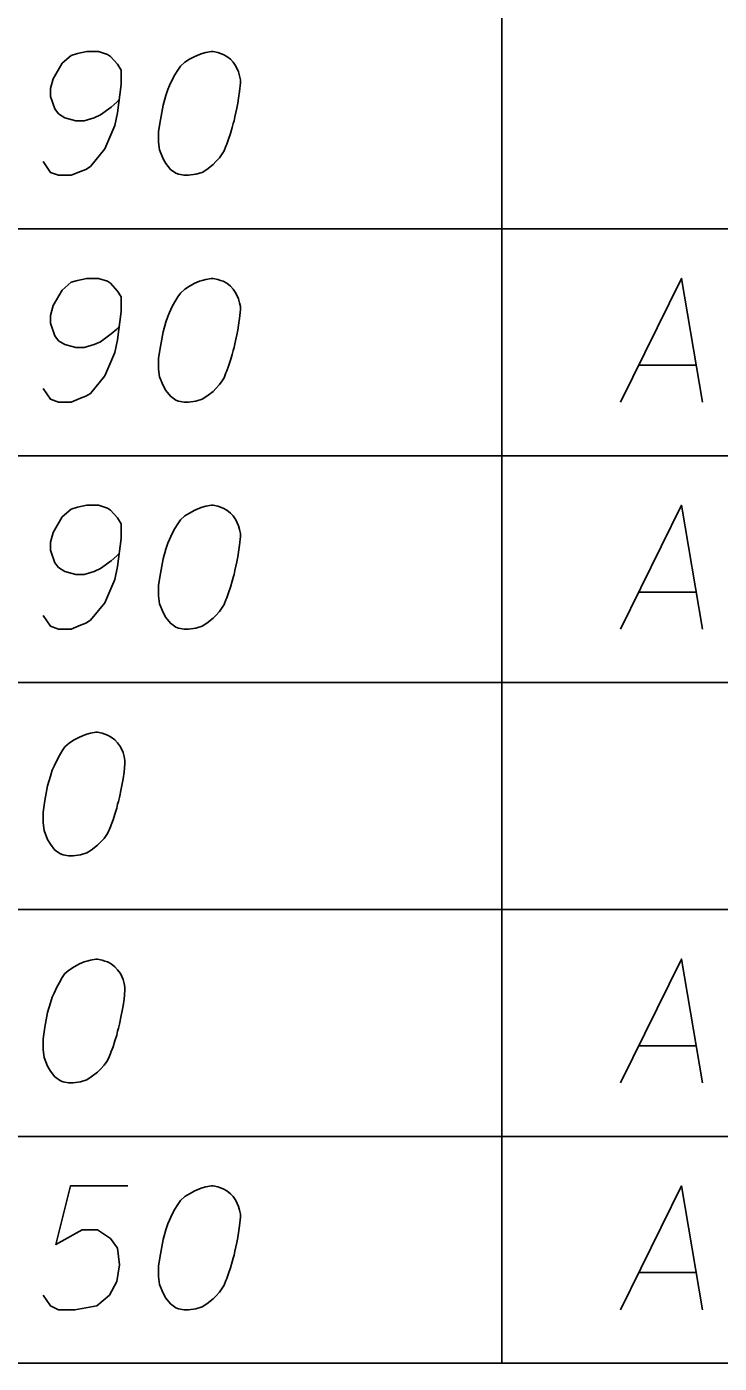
# Model space of a CAD drawing. Extents: x 2074207 to 2076812, y 516372 to 523312.
# Drawn here: x 2076426.6 to 2076453.5, y 519381.6 to 519433.5 of the extents above; entities that cross this region are included whole.
import ezdxf

# ---------------------------------------------------------------- set-up
doc = ezdxf.new("R2010")
doc.units = 0
for name, color, linetype in [('Prop DirtTable_ Soil Test Results - Outline (Major)', 7, 'Continuous'), ('Prop DirtTable_ Soil Test Results - Outline (Minor)', 7, 'Continuous'), ('Prop DirtTable_ Soil Test Results - Tx (Sample Data)', 7, 'Continuous')]:
    doc.layers.add(name, color=color, linetype=linetype)

msp = doc.modelspace()

# ---------------------------------------------------------------- linework, layer by layer
at = {"layer": 'Prop DirtTable_ Soil Test Results - Outline (Major)'}
msp.add_line((2076260.609, 519381.613), (2076811.903, 519381.613), dxfattribs=at)
at = {"layer": 'Prop DirtTable_ Soil Test Results - Outline (Minor)'}
for p, q in [((2076445.063, 519434.413), (2076445.063, 519425.613)), ((2076260.609, 519425.613), (2076811.903, 519425.613)), ((2076260.609, 519425.613), (2076811.903, 519425.613)), ((2076445.063, 519425.613), (2076445.063, 519416.813)), ((2076260.609, 519416.813), (2076811.903, 519416.813)), ((2076260.609, 519416.813), (2076811.903, 519416.813)), ((2076445.063, 519416.813), (2076445.063, 519408.013)), ((2076260.609, 519408.013), (2076811.903, 519408.013)), ((2076260.609, 519408.013), (2076811.903, 519408.013)), ((2076445.063, 519408.013), (2076445.063, 519399.213)), ((2076260.609, 519399.213), (2076811.903, 519399.213)), ((2076260.609, 519399.213), (2076811.903, 519399.213)), ((2076445.063, 519399.213), (2076445.063, 519390.413)), ((2076260.609, 519390.413), (2076811.903, 519390.413)), ((2076260.609, 519390.413), (2076811.903, 519390.413)), ((2076445.063, 519390.413), (2076445.063, 519381.613)), ((2076260.609, 519381.613), (2076811.903, 519381.613))]:
    msp.add_line(p, q, dxfattribs=at)
at = {"layer": 'Prop DirtTable_ Soil Test Results - Tx (Sample Data)'}
for points in [[(2076427.276, 519428.22), (2076427.558, 519427.804), (2076427.875, 519427.691), (2076428.369, 519427.691), (2076428.722, 519427.842), (2076428.934, 519427.918), (2076429.11, 519428.031), (2076429.674, 519428.711), (2076430.062, 519429.618), (2076430.168, 519430.11), (2076430.309, 519431.206), (2076430.309, 519431.773), (2076430.168, 519432), (2076429.886, 519432.302), (2076429.78, 519432.378), (2076429.427, 519432.491), (2076428.969, 519432.491), (2076428.616, 519432.415), (2076428.369, 519432.34), (2076428.016, 519432.037), (2076427.664, 519431.433), (2076427.558, 519431.055), (2076427.558, 519430.752), (2076427.734, 519430.261), (2076427.875, 519430.072), (2076428.122, 519429.921), (2076428.546, 519429.807), (2076428.863, 519429.807), (2076429.251, 519429.921), (2076429.498, 519430.034), (2076429.921, 519430.337), (2076430.133, 519430.526), (2076430.239, 519430.639)], [(2076433.872, 519432.491), (2076433.802, 519432.491), (2076433.59, 519432.453), (2076433.449, 519432.415), (2076433.343, 519432.378), (2076433.167, 519432.302), (2076432.955, 519432.189), (2076432.779, 519432.075), (2076432.602, 519431.924), (2076432.496, 519431.773), (2076432.391, 519431.584), (2076432.285, 519431.395), (2076432.179, 519431.168), (2076432.108, 519431.017), (2076432.038, 519430.79), (2076431.932, 519430.412), (2076431.826, 519429.845), (2076431.756, 519429.392), (2076431.756, 519428.976), (2076431.791, 519428.674), (2076431.932, 519428.333), (2076432.038, 519428.144), (2076432.214, 519427.918), (2076432.426, 519427.767), (2076432.532, 519427.729), (2076432.743, 519427.691), (2076432.92, 519427.691), (2076433.202, 519427.729), (2076433.449, 519427.804), (2076433.625, 519427.918), (2076433.872, 519428.107), (2076433.978, 519428.22), (2076434.119, 519428.371), (2076434.225, 519428.522), (2076434.295, 519428.636), (2076434.366, 519428.825), (2076434.401, 519428.9), (2076434.472, 519429.089), (2076434.542, 519429.316), (2076434.613, 519429.543), (2076434.648, 519429.694), (2076434.683, 519429.807), (2076434.719, 519429.959), (2076434.789, 519430.299), (2076434.825, 519430.488), (2076434.86, 519430.677), (2076434.895, 519430.941), (2076434.93, 519431.281), (2076434.93, 519431.395), (2076434.895, 519431.546), (2076434.86, 519431.697), (2076434.754, 519431.924), (2076434.648, 519432.075), (2076434.542, 519432.189), (2076434.401, 519432.302), (2076434.26, 519432.378), (2076434.154, 519432.415), (2076434.049, 519432.453), (2076433.872, 519432.491)], [(2076427.276, 519419.42), (2076427.558, 519419.004), (2076427.875, 519418.891), (2076428.369, 519418.891), (2076428.722, 519419.042), (2076428.934, 519419.118), (2076429.11, 519419.231), (2076429.674, 519419.911), (2076430.062, 519420.818), (2076430.168, 519421.31), (2076430.309, 519422.406), (2076430.309, 519422.973), (2076430.168, 519423.2), (2076429.886, 519423.502), (2076429.78, 519423.578), (2076429.427, 519423.691), (2076428.969, 519423.691), (2076428.616, 519423.615), (2076428.369, 519423.54), (2076428.016, 519423.237), (2076427.664, 519422.633), (2076427.558, 519422.255), (2076427.558, 519421.952), (2076427.734, 519421.461), (2076427.875, 519421.272), (2076428.122, 519421.121), (2076428.546, 519421.007), (2076428.863, 519421.007), (2076429.251, 519421.121), (2076429.498, 519421.234), (2076429.921, 519421.537), (2076430.133, 519421.726), (2076430.239, 519421.839)], [(2076433.872, 519423.691), (2076433.802, 519423.691), (2076433.59, 519423.653), (2076433.449, 519423.615), (2076433.343, 519423.578), (2076433.167, 519423.502), (2076432.955, 519423.389), (2076432.779, 519423.275), (2076432.602, 519423.124), (2076432.496, 519422.973), (2076432.391, 519422.784), (2076432.285, 519422.595), (2076432.179, 519422.368), (2076432.108, 519422.217), (2076432.038, 519421.99), (2076431.932, 519421.612), (2076431.826, 519421.045), (2076431.756, 519420.592), (2076431.756, 519420.176), (2076431.791, 519419.874), (2076431.932, 519419.533), (2076432.038, 519419.344), (2076432.214, 519419.118), (2076432.426, 519418.967), (2076432.532, 519418.929), (2076432.743, 519418.891), (2076432.92, 519418.891), (2076433.202, 519418.929), (2076433.449, 519419.004), (2076433.625, 519419.118), (2076433.872, 519419.307), (2076433.978, 519419.42), (2076434.119, 519419.571), (2076434.225, 519419.722), (2076434.295, 519419.836), (2076434.366, 519420.025), (2076434.401, 519420.1), (2076434.472, 519420.289), (2076434.542, 519420.516), (2076434.613, 519420.743), (2076434.648, 519420.894), (2076434.683, 519421.007), (2076434.719, 519421.159), (2076434.789, 519421.499), (2076434.825, 519421.688), (2076434.86, 519421.877), (2076434.895, 519422.141), (2076434.93, 519422.481), (2076434.93, 519422.595), (2076434.895, 519422.746), (2076434.86, 519422.897), (2076434.754, 519423.124), (2076434.648, 519423.275), (2076434.542, 519423.389), (2076434.401, 519423.502), (2076434.26, 519423.578), (2076434.154, 519423.615), (2076434.049, 519423.653), (2076433.872, 519423.691)], [(2076449.676, 519418.891), (2076452.039, 519423.691), (2076452.85, 519418.891)], [(2076450.381, 519420.327), (2076452.603, 519420.327)], [(2076427.276, 519410.62), (2076427.558, 519410.204), (2076427.875, 519410.091), (2076428.369, 519410.091), (2076428.722, 519410.242), (2076428.934, 519410.318), (2076429.11, 519410.431), (2076429.674, 519411.111), (2076430.062, 519412.018), (2076430.168, 519412.51), (2076430.309, 519413.606), (2076430.309, 519414.173), (2076430.168, 519414.4), (2076429.886, 519414.702), (2076429.78, 519414.778), (2076429.427, 519414.891), (2076428.969, 519414.891), (2076428.616, 519414.815), (2076428.369, 519414.74), (2076428.016, 519414.437), (2076427.664, 519413.833), (2076427.558, 519413.455), (2076427.558, 519413.152), (2076427.734, 519412.661), (2076427.875, 519412.472), (2076428.122, 519412.321), (2076428.546, 519412.207), (2076428.863, 519412.207), (2076429.251, 519412.321), (2076429.498, 519412.434), (2076429.921, 519412.737), (2076430.133, 519412.926), (2076430.239, 519413.039)], [(2076433.872, 519414.891), (2076433.802, 519414.891), (2076433.59, 519414.853), (2076433.449, 519414.815), (2076433.343, 519414.778), (2076433.167, 519414.702), (2076432.955, 519414.589), (2076432.779, 519414.475), (2076432.602, 519414.324), (2076432.496, 519414.173), (2076432.391, 519413.984), (2076432.285, 519413.795), (2076432.179, 519413.568), (2076432.108, 519413.417), (2076432.038, 519413.19), (2076431.932, 519412.812), (2076431.826, 519412.245), (2076431.756, 519411.792), (2076431.756, 519411.376), (2076431.791, 519411.074), (2076431.932, 519410.733), (2076432.038, 519410.544), (2076432.214, 519410.318), (2076432.426, 519410.167), (2076432.532, 519410.129), (2076432.743, 519410.091), (2076432.92, 519410.091), (2076433.202, 519410.129), (2076433.449, 519410.204), (2076433.625, 519410.318), (2076433.872, 519410.507), (2076433.978, 519410.62), (2076434.119, 519410.771), (2076434.225, 519410.922), (2076434.295, 519411.036), (2076434.366, 519411.225), (2076434.401, 519411.3), (2076434.472, 519411.489), (2076434.542, 519411.716), (2076434.613, 519411.943), (2076434.648, 519412.094), (2076434.683, 519412.207), (2076434.719, 519412.359), (2076434.789, 519412.699), (2076434.825, 519412.888), (2076434.86, 519413.077), (2076434.895, 519413.341), (2076434.93, 519413.681), (2076434.93, 519413.795), (2076434.895, 519413.946), (2076434.86, 519414.097), (2076434.754, 519414.324), (2076434.648, 519414.475), (2076434.542, 519414.589), (2076434.401, 519414.702), (2076434.26, 519414.778), (2076434.154, 519414.815), (2076434.049, 519414.853), (2076433.872, 519414.891)], [(2076449.676, 519410.091), (2076452.039, 519414.891), (2076452.85, 519410.091)], [(2076450.381, 519411.527), (2076452.603, 519411.527)], [(2076429.392, 519406.091), (2076429.322, 519406.091), (2076429.11, 519406.053), (2076428.969, 519406.015), (2076428.863, 519405.978), (2076428.687, 519405.902), (2076428.475, 519405.789), (2076428.299, 519405.675), (2076428.122, 519405.524), (2076428.016, 519405.373), (2076427.911, 519405.184), (2076427.805, 519404.995), (2076427.699, 519404.768), (2076427.628, 519404.617), (2076427.558, 519404.39), (2076427.452, 519404.012), (2076427.346, 519403.445), (2076427.276, 519402.992), (2076427.276, 519402.576), (2076427.311, 519402.274), (2076427.452, 519401.933), (2076427.558, 519401.744), (2076427.734, 519401.518), (2076427.946, 519401.367), (2076428.052, 519401.329), (2076428.263, 519401.291), (2076428.44, 519401.291), (2076428.722, 519401.329), (2076428.969, 519401.404), (2076429.145, 519401.518), (2076429.392, 519401.707), (2076429.498, 519401.82), (2076429.639, 519401.971), (2076429.745, 519402.122), (2076429.815, 519402.236), (2076429.886, 519402.425), (2076429.921, 519402.5), (2076429.992, 519402.689), (2076430.062, 519402.916), (2076430.133, 519403.143), (2076430.168, 519403.294), (2076430.203, 519403.407), (2076430.239, 519403.559), (2076430.309, 519403.899), (2076430.345, 519404.088), (2076430.38, 519404.277), (2076430.415, 519404.541), (2076430.45, 519404.881), (2076430.45, 519404.995), (2076430.415, 519405.146), (2076430.38, 519405.297), (2076430.274, 519405.524), (2076430.168, 519405.675), (2076430.062, 519405.789), (2076429.921, 519405.902), (2076429.78, 519405.978), (2076429.674, 519406.015), (2076429.569, 519406.053), (2076429.392, 519406.091)], [(2076429.392, 519397.291), (2076429.322, 519397.291), (2076429.11, 519397.253), (2076428.969, 519397.215), (2076428.863, 519397.178), (2076428.687, 519397.102), (2076428.475, 519396.989), (2076428.299, 519396.875), (2076428.122, 519396.724), (2076428.016, 519396.573), (2076427.911, 519396.384), (2076427.805, 519396.195), (2076427.699, 519395.968), (2076427.628, 519395.817), (2076427.558, 519395.59), (2076427.452, 519395.212), (2076427.346, 519394.645), (2076427.276, 519394.192), (2076427.276, 519393.776), (2076427.311, 519393.474), (2076427.452, 519393.133), (2076427.558, 519392.944), (2076427.734, 519392.718), (2076427.946, 519392.567), (2076428.052, 519392.529), (2076428.263, 519392.491), (2076428.44, 519392.491), (2076428.722, 519392.529), (2076428.969, 519392.604), (2076429.145, 519392.718), (2076429.392, 519392.907), (2076429.498, 519393.02), (2076429.639, 519393.171), (2076429.745, 519393.322), (2076429.815, 519393.436), (2076429.886, 519393.625), (2076429.921, 519393.7), (2076429.992, 519393.889), (2076430.062, 519394.116), (2076430.133, 519394.343), (2076430.168, 519394.494), (2076430.203, 519394.607), (2076430.239, 519394.759), (2076430.309, 519395.099), (2076430.345, 519395.288), (2076430.38, 519395.477), (2076430.415, 519395.741), (2076430.45, 519396.081), (2076430.45, 519396.195), (2076430.415, 519396.346), (2076430.38, 519396.497), (2076430.274, 519396.724), (2076430.168, 519396.875), (2076430.062, 519396.989), (2076429.921, 519397.102), (2076429.78, 519397.178), (2076429.674, 519397.215), (2076429.569, 519397.253), (2076429.392, 519397.291)], [(2076449.676, 519392.491), (2076452.039, 519397.291), (2076452.85, 519392.491)], [(2076450.381, 519393.927), (2076452.603, 519393.927)], [(2076430.556, 519388.491), (2076428.334, 519388.491), (2076427.769, 519386.223), (2076428.792, 519386.79), (2076429.392, 519386.79), (2076429.886, 519386.45), (2076430.168, 519386.072), (2076430.239, 519385.43), (2076430.133, 519384.787), (2076429.851, 519384.258), (2076429.357, 519383.842), (2076428.51, 519383.691), (2076427.875, 519383.691), (2076427.558, 519383.842), (2076427.276, 519384.258)], [(2076433.872, 519388.491), (2076433.802, 519388.491), (2076433.59, 519388.453), (2076433.449, 519388.415), (2076433.343, 519388.378), (2076433.167, 519388.302), (2076432.955, 519388.189), (2076432.779, 519388.075), (2076432.602, 519387.924), (2076432.496, 519387.773), (2076432.391, 519387.584), (2076432.285, 519387.395), (2076432.179, 519387.168), (2076432.108, 519387.017), (2076432.038, 519386.79), (2076431.932, 519386.412), (2076431.826, 519385.845), (2076431.756, 519385.392), (2076431.756, 519384.976), (2076431.791, 519384.674), (2076431.932, 519384.333), (2076432.038, 519384.144), (2076432.214, 519383.918), (2076432.426, 519383.767), (2076432.532, 519383.729), (2076432.743, 519383.691), (2076432.92, 519383.691), (2076433.202, 519383.729), (2076433.449, 519383.804), (2076433.625, 519383.918), (2076433.872, 519384.107), (2076433.978, 519384.22), (2076434.119, 519384.371), (2076434.225, 519384.522), (2076434.295, 519384.636), (2076434.366, 519384.825), (2076434.401, 519384.9), (2076434.472, 519385.089), (2076434.542, 519385.316), (2076434.613, 519385.543), (2076434.648, 519385.694), (2076434.683, 519385.807), (2076434.719, 519385.959), (2076434.789, 519386.299), (2076434.825, 519386.488), (2076434.86, 519386.677), (2076434.895, 519386.941), (2076434.93, 519387.281), (2076434.93, 519387.395), (2076434.895, 519387.546), (2076434.86, 519387.697), (2076434.754, 519387.924), (2076434.648, 519388.075), (2076434.542, 519388.189), (2076434.401, 519388.302), (2076434.26, 519388.378), (2076434.154, 519388.415), (2076434.049, 519388.453), (2076433.872, 519388.491)], [(2076449.676, 519383.691), (2076452.039, 519388.491), (2076452.85, 519383.691)], [(2076450.381, 519385.127), (2076452.603, 519385.127)]]:
    msp.add_lwpolyline(points, dxfattribs=at)

doc.saveas('drawing.dxf')
